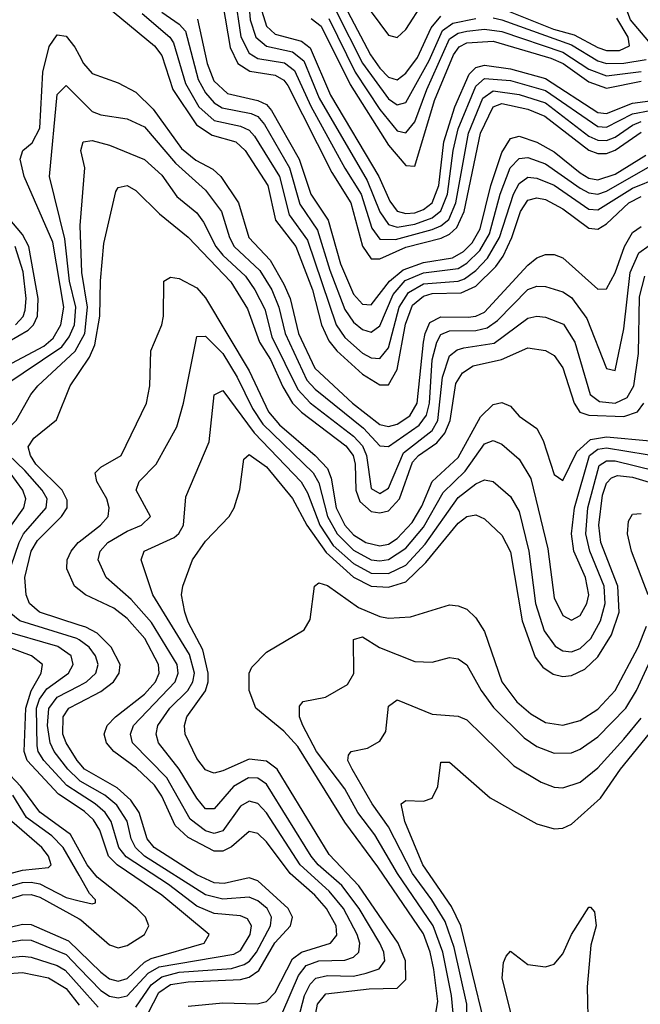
# Model space of a CAD drawing. Header units: inches. Extents: x 990535 to 1117859, y 769386 to 892122.
# Tile 816 of 1056: x 1049864 to 1051288, y 867130 to 869390. Entities that reach past the tile are written whole.
import ezdxf

# ---------------------------------------------------------------- set-up
doc = ezdxf.new("R2010")
doc.units = ezdxf.units.IN
doc.header["$MEASUREMENT"] = 0
doc.layers.add('B0846', color=7, linetype='Continuous')
doc.layers.add('B0856', color=7, linetype='Continuous')

msp = doc.modelspace()

# ---------------------------------------------------------------- linework, layer by layer
at = {"layer": 'B0846', "color": 5}
for points, elevation in [([(1049784.3, 868570), (1049919.3, 868640.7), (1049940.6, 868659.4), (1049958.2, 868690), (1049964.7, 868730), (1049939.4, 868879.4), (1049873.9, 869030), (1049864.8, 869070), (1049871.2, 869090), (1049892.1, 869107.9), (1049910, 869141.2), (1049916.9, 869270), (1049931.1, 869328.9), (1049950, 869355.8), (1049970, 869352.8), (1049990, 869327.3), (1050000, 869308.5)], 2980), ([(1049827.6, 868550), (1049960.4, 868639.6), (1049977.6, 868662.4), (1049989.2, 868690), (1049992.7, 868730), (1049978.4, 868790), (1049967.6, 868887.6), (1049932.5, 869030), (1049950, 869218.8), (1049970, 869238.9), (1050000, 869209.4)], 2960), ([(1049835.9, 868650), (1049882.8, 868677.2), (1049895.7, 868690), (1049904.6, 868710), (1049905.8, 868750), (1049884.9, 868870), (1049870, 868897.3), (1049791.6, 868990)], 3020), ([(1049853.8, 868690), (1049871.4, 868708.6), (1049876.6, 868723.4), (1049878.6, 868750), (1049871.4, 868811.4), (1049853, 868870)], 3040), ([(1050000, 867966.4), (1049994.8, 867970), (1049864.1, 868010), (1049839.8, 868030), (1049834.2, 868050), (1049835.3, 868110), (1049862.8, 868190), (1049872.7, 868210), (1049924.5, 868270), (1049926.4, 868290), (1049915, 868310), (1049875.6, 868355.6), (1049818.6, 868410), (1049814.6, 868430), (1049855.8, 868470), (1049889.1, 868530), (1049905.1, 868550), (1049990.9, 868629.1), (1050000, 868645.9)], 2940), ([(1050000, 868000.7), (1049909.5, 868030), (1049886, 868050), (1049878.6, 868070), (1049875.9, 868110), (1049889.7, 868170.3), (1049904.9, 868195.1), (1049959.6, 868250), (1049972.3, 868270), (1049973, 868287), (1049961.4, 868310), (1049901, 868370), (1049888.4, 868390), (1049882.9, 868410), (1049896.4, 868430), (1049948.3, 868471.7), (1049979.4, 868550), (1050000, 868580.2)], 2920), ([(1049845.1, 868230), (1049873.4, 868270), (1049877.7, 868290), (1049871.1, 868310), (1049842, 868350)], 2960), ([(1050000, 868081.7), (1049989.5, 868090), (1049971.9, 868130), (1049972.6, 868150), (1049981.5, 868170), (1049998, 868190), (1050000, 868191.6)], 2880), ([(1050000, 867613.9), (1049972, 867632), (1049919.2, 867690), (1049906.2, 867710), (1049903.5, 867723.5), (1049902.5, 867810), (1049909.4, 867830.6), (1049926.1, 867853.9), (1049975.4, 867890), (1049986.8, 867910), (1049981.5, 867930), (1049951.2, 867951.2), (1049819.3, 867990)], 2960), ([(1050000, 867580.8), (1049952.4, 867612.4), (1049881.2, 867690), (1049873.8, 867710), (1049877.5, 867810), (1049890.4, 867849.6), (1049913.2, 867890), (1049916.1, 867910), (1049890.5, 867930), (1049782.9, 867970)], 2980), ([(1050000, 867644.6), (1049974.1, 867670), (1049943.2, 867710), (1049933.6, 867730), (1049927.5, 867770), (1049930.6, 867809.4), (1049950, 867835.4), (1050000, 867861.2)], 2940), ([(1050000, 867684.5), (1049995.3, 867690), (1049970.2, 867730), (1049962.8, 867750), (1049963.2, 867790), (1049976.3, 867810), (1050000, 867822.2)], 2920), ([(1050000, 867484), (1049980.1, 867520.1), (1049910, 867571.2), (1049866.7, 867630), (1049828.8, 867670)], 3020), ([(1050000, 867426.1), (1049963.6, 867490), (1049937.1, 867517.1), (1049879, 867559), (1049847.9, 867610)], 3040), ([(1049810, 867421.6), (1049870, 867438.3), (1049930, 867443.9), (1049935.6, 867450), (1049929.6, 867470), (1049914.9, 867490), (1049846, 867550)], 3060), ([(1049183.9, 867116.1), (1049306, 867174), (1049324.7, 867190), (1049329.5, 867210), (1049327.4, 867230), (1049292.9, 867350), (1049294.9, 867370), (1049301.5, 867378.5), (1049330, 867397.8), (1049370, 867407.4), (1049430, 867396.3), (1049552.3, 867332.3), (1049690, 867290.5), (1049710, 867289.1), (1049770, 867304.7), (1049810, 867299.8), (1049870, 867313.7), (1049890, 867312.9), (1049975.4, 867275.4), (1050000, 867251.9)], 2980), ([(1049810, 867391.9), (1049870, 867409.5), (1049890, 867410.7), (1049910, 867406.2), (1049970, 867374.9), (1050000, 867367.8)], 3040), ([(1049810, 867361.8), (1049870, 867381.4), (1049890, 867381.9), (1049910, 867375.6), (1050000, 867326.2)], 3020), ([(1049290, 867119.6), (1049350, 867131.1), (1049369.9, 867150), (1049369.8, 867190), (1049332.7, 867310), (1049331.8, 867330), (1049350, 867348.9), (1049390, 867355.7), (1049450, 867347.1), (1049550, 867302.1), (1049690, 867260.1), (1049710, 867258.2), (1049770, 867272.2), (1049810, 867267.2), (1049870, 867277.8), (1049890, 867277), (1049970, 867244), (1050000, 867213.2)], 2960), ([(1049411.4, 867110), (1049415.7, 867130), (1049413.5, 867150), (1049369.6, 867290), (1049380.7, 867310), (1049410, 867314.6), (1049470, 867302.8), (1049535.5, 867275.5), (1049630, 867251.3), (1049690, 867229.3), (1049710, 867226.9), (1049770, 867239), (1049810, 867234.6), (1049870, 867240.8), (1049890, 867237.9), (1049950, 867219.1), (1049968.2, 867208.2), (1050000, 867172.6)], 2940), ([(1049460.1, 867110), (1049456.1, 867130), (1049418.9, 867230), (1049418.8, 867250), (1049430, 867261.6), (1049470, 867258.1), (1049610, 867228.3), (1049690, 867198.3), (1049710, 867195.5), (1049770, 867206.8), (1049830, 867199.9), (1049870, 867202.9), (1049930, 867190.4), (1049970, 867166.6), (1050000, 867128)], 2920)]:
    msp.add_lwpolyline(points, dxfattribs=dict(at, elevation=elevation))
at = {"layer": 'B0856', "color": 5}
for points, elevation in [([(1051315.8, 869330), (1051265, 869390), (1051239.3, 869459.3), (1051224.6, 869484.6), (1051184.9, 869530), (1051135.2, 869575.2), (1051096.3, 869630), (1051085.8, 869650), (1051076, 869690), (1051046, 869750), (1051039.6, 869830), (1051056.9, 869963.1), (1051070, 869982.3), (1051090, 869988.3), (1051110, 869986.6), (1051170, 869968.1), (1051290, 869970.7)], 3260), ([(1050386.6, 869466.6), (1050392.5, 869390), (1050405.4, 869350), (1050429.8, 869329.8), (1050490, 869316.4), (1050515.8, 869295.8), (1050550.8, 869210), (1050661.2, 869021.2), (1050690, 868949.3), (1050710, 868920.4), (1050730, 868914.1), (1050770, 868921), (1050810, 868935.5), (1050830, 868951.3), (1050845.4, 868990), (1050858.6, 869090), (1050870, 869139.5), (1050910, 869237.8), (1050930, 869255), (1050990, 869250.7), (1051070, 869227.8), (1051190, 869145.4), (1051210, 869143.6), (1051270, 869174.3), (1051310, 869181.9)], 3160), ([(1050040.8, 869440.8), (1050173.2, 869330), (1050190, 869308.1), (1050215.4, 869230), (1050269.2, 869149.2), (1050305.6, 869125.6), (1050359.9, 869110), (1050381.3, 869090), (1050432.8, 869010), (1050450.6, 868930), (1050497.2, 868870), (1050535.8, 868770), (1050556.1, 868690), (1050572.8, 868652.8), (1050591.5, 868630), (1050650, 868576.7), (1050690, 868552.3), (1050710, 868552.3), (1050730, 868586.9), (1050748.8, 868691.2), (1050764.9, 868735.1), (1050790, 868755.9), (1050810, 868761.4), (1050876.6, 868763.4), (1050910, 868778.6), (1050956, 868824), (1050972.9, 868847.1), (1050993.2, 868890), (1051012.5, 868950), (1051030, 868975.8), (1051050, 868981.1), (1051070, 868977.9), (1051110, 868956), (1051170, 868911.9), (1051190, 868909.3), (1051210, 868921.6), (1051261.7, 868970), (1051290, 868984.1)], 3020), ([(1050356.4, 869450), (1050370.9, 869350.9), (1050390, 869313.3), (1050410, 869301.2), (1050471.1, 869291.1), (1050494, 869274), (1050531.6, 869191.6), (1050609.5, 869049.5), (1050647.4, 868990), (1050672, 868912), (1050690, 868886.6), (1050725.8, 868885.8), (1050810, 868908.5), (1050830, 868916.8), (1050848.2, 868931.8), (1050864.1, 868970), (1050893.4, 869130), (1050926.2, 869210), (1050950, 869227), (1051010, 869218.5), (1051070, 869199.1), (1051170, 869123.1), (1051190, 869113.7), (1051210, 869112.8), (1051230, 869120.5), (1051270, 869148.4), (1051290, 869156.8)], 3140), ([(1050330, 869425.4), (1050346.5, 869326.5), (1050364.2, 869290), (1050391.8, 869271.8), (1050450, 869262.8), (1050470, 869251.8), (1050478.9, 869238.9), (1050579.9, 869039.9), (1050623.7, 868970), (1050650.5, 868870.5), (1050670, 868841), (1050690, 868841.6), (1050750, 868868.3), (1050831.1, 868888.9), (1050850, 868897.6), (1050866.9, 868913.1), (1050883.3, 868950), (1050921.2, 869130), (1050949.8, 869190.2), (1050970, 869198.2), (1051030, 869184.7), (1051068.6, 869168.6), (1051170, 869090.8), (1051190, 869083), (1051210, 869083.2), (1051230, 869090.5), (1051290, 869131.8)], 3120), ([(1050650, 869435.6), (1050710, 869354.9), (1050730, 869349.6), (1050750, 869368), (1050790, 869430.4)], 3320), ([(1050970, 869415.9), (1051088.5, 869368.5), (1051135.7, 869355.7), (1051190, 869326.2), (1051210, 869319.9), (1051240.1, 869319.9), (1051263.3, 869330), (1051259.8, 869350), (1051233.7, 869393.7)], 3280), ([(1050144.8, 869404.8), (1050207.9, 869350), (1050216.9, 869336.9), (1050243.9, 869243.9), (1050275.1, 869190), (1050310, 869159.1), (1050370, 869146.2), (1050390, 869136.6), (1050402.7, 869122.7), (1050460, 869030), (1050482.4, 868942.4), (1050524.3, 868884.3), (1050590, 868690), (1050610, 868660.9), (1050650, 868624.9), (1050670, 868613.9), (1050690, 868612.7), (1050710, 868636.8), (1050734.6, 868730), (1050755.6, 868764.4), (1050790, 868783.9), (1050869.7, 868790.3), (1050884.3, 868795.7), (1050910, 868814.5), (1050937.2, 868842.8), (1050964.7, 868890), (1050996.4, 868990), (1051010, 869014.4), (1051030, 869028.5), (1051050, 869026.5), (1051090, 869010.2), (1051170, 868955.1), (1051190, 868953.5), (1051270, 869003.3), (1051330, 869028)], 3040), ([(1050190, 869407.7), (1050230, 869380.4), (1050244.1, 869364.1), (1050273.2, 869253.2), (1050290, 869222.3), (1050310, 869199.6), (1050328.3, 869188.3), (1050395.1, 869175.1), (1050410, 869167.9), (1050425.5, 869150), (1050482.9, 869050), (1050506.8, 868966.8), (1050547.4, 868907.4), (1050575.3, 868815.3), (1050610, 868725.3), (1050630, 868695.9), (1050650, 868679.2), (1050670, 868672.9), (1050690, 868687.3), (1050720.9, 868759.1), (1050748.4, 868791.6), (1050790, 868809.2), (1050870, 868819.3), (1050890, 868831.4), (1050919.3, 868860.7), (1050941.4, 868898.6), (1050966.1, 868990), (1050989.5, 869050.5), (1051010, 869072), (1051030, 869074.3), (1051070, 869059.7), (1051150, 869003.4), (1051170, 868992.5), (1051190, 868990), (1051210, 868996.8), (1051310, 869054)], 3060), ([(1050271.5, 869391.5), (1050293.7, 869290), (1050309.3, 869250), (1050340.7, 869220.7), (1050410, 869205.1), (1050430, 869195.5), (1050441.8, 869181.8), (1050504.7, 869070), (1050532.1, 868990), (1050571.3, 868930), (1050599.7, 868830), (1050630, 868760.3), (1050650, 868737.1), (1050670, 868735.9), (1050711.9, 868790), (1050743.9, 868816.1), (1050790, 868832.8), (1050856.7, 868843.3), (1050882.1, 868857.9), (1050902, 868878), (1050920.4, 868910), (1050944.9, 869010), (1050970, 869085.3), (1050990, 869117.9), (1051010, 869122.9), (1051050, 869109.4), (1051090, 869086.6), (1051150, 869038.4), (1051170, 869026.8), (1051190, 869022.7), (1051230, 869035.6), (1051300.4, 869079.6)], 3080), ([(1050419.4, 869410), (1050430, 869375.2), (1050450, 869357), (1050510, 869340.7), (1050530, 869325.6), (1050576.8, 869216.8), (1050688.1, 869030), (1050713.4, 868973.4), (1050730, 868951.1), (1050750, 868945.2), (1050770, 868947.3), (1050790, 868954.7), (1050810.4, 868970), (1050825.7, 869010), (1050836.6, 869110), (1050862.4, 869190), (1050894.8, 869265.2), (1050910, 869280.3), (1050930, 869286), (1050990, 869277.8), (1051070, 869255), (1051190, 869177.4), (1051210, 869174.6), (1051270, 869199), (1051310, 869204.2)], 3180), ([(1050532.9, 869392.9), (1050555.1, 869375.1), (1050621.8, 869241.8), (1050710, 869102), (1050750, 869055.4), (1050770, 869053.8), (1050815.3, 869204.7), (1050859.3, 869310), (1050871.9, 869328.1), (1050890, 869336.9), (1050950, 869340.8), (1051082.1, 869302.1), (1051111.1, 869290), (1051170, 869247.5), (1051210, 869233.4), (1051290, 869249)], 3220), ([(1050572.8, 869392.8), (1050633.6, 869270), (1050690, 869184), (1050730, 869135.3), (1050750, 869130.4), (1050770, 869155.7), (1050797.7, 869230), (1050850, 869346.2), (1050870, 869359.1), (1050890, 869363.7), (1050930, 869368.5), (1050970, 869363.4), (1051110, 869316.1), (1051170, 869277.1), (1051210, 869261.7), (1051290, 869271.3)], 3240), ([(1050589.8, 869409.8), (1050650.3, 869290.3), (1050710, 869208.6), (1050730, 869194.9), (1050750, 869200.3), (1050803.2, 869296.8), (1050834.2, 869365.8), (1050857.9, 869382.1), (1050910, 869392.7)], 3260), ([(1050615.6, 869410), (1050668.4, 869310), (1050690, 869278.7), (1050710, 869258.2), (1050730, 869252), (1050750, 869267.4), (1050776.7, 869303.3), (1050808.2, 869371.8), (1050830, 869398.3)], 3280), ([(1050950, 869394.8), (1050970, 869389.9), (1051130, 869332.3), (1051190, 869295.5), (1051210, 869289.6), (1051250, 869290.6), (1051301.1, 869298.9)], 3260), ([(1050000, 869308.5), (1050010, 869289.6), (1050030, 869266.8), (1050090, 869245.2), (1050130, 869223.9), (1050170, 869184.6), (1050234.9, 869094.9), (1050267.9, 869067.9), (1050307.1, 869047.1), (1050325.5, 869030), (1050365.6, 868970), (1050389.4, 868890), (1050438.4, 868838.4), (1050470, 868783.2), (1050484, 868750), (1050503.4, 868670), (1050541, 868590), (1050627.5, 868510), (1050690, 868461.4), (1050710, 868456.2), (1050730, 868461.5), (1050759, 868481), (1050776, 868510), (1050790.4, 868650), (1050793.8, 868670), (1050805.1, 868694.9), (1050830, 868708.5), (1050892.5, 868707.5), (1050910.2, 868709.8), (1050930, 868719.1), (1051030, 868827), (1051050, 868843.4), (1051070, 868851.6), (1051090, 868851.6), (1051110, 868843.5), (1051190, 868771.9), (1051210, 868772.5), (1051230, 868809.5), (1051251.6, 868870), (1051270, 868901.9), (1051290, 868915.5)], 2980), ([(1050000, 869209.4), (1050030, 869179.9), (1050050, 869171.9), (1050110, 869162.4), (1050150, 869144.6), (1050221.3, 869061.3), (1050290, 868999.2), (1050326.7, 868950), (1050344.9, 868890), (1050356, 868870), (1050414.8, 868814.8), (1050442.6, 868770), (1050458.6, 868730), (1050472.6, 868670), (1050522.7, 868562.7), (1050541.9, 868541.9), (1050652.4, 868452.4), (1050690, 868412.4), (1050710, 868410.6), (1050780.4, 868459.6), (1050797.4, 868482.6), (1050804.2, 868510), (1050810.4, 868609.6), (1050820.5, 868650), (1050830, 868667.9), (1050850, 868675.8), (1050910, 868677), (1050936.7, 868683.3), (1050960, 868700), (1051030, 868771.2), (1051050, 868778.8), (1051070, 868777.5), (1051110, 868765.2), (1051130, 868752.6), (1051164.7, 868704.7), (1051210, 868589.2), (1051230, 868585.2), (1051250, 868680.3), (1051264.4, 868810), (1051284.7, 868855.3), (1051308.3, 868871.7)], 2960), ([(1050000, 868645.9), (1050013, 868670), (1050019, 868730), (1050006.2, 868810), (1050002.4, 868917.6), (1050013.1, 869050), (1050004.1, 869090), (1050009.1, 869110), (1050030, 869112.9), (1050070, 869102.6), (1050150, 869069.7), (1050190, 869033.3), (1050224.6, 868984.6), (1050270, 868947), (1050285.8, 868925.7), (1050314.1, 868870), (1050330, 868849.6), (1050381.6, 868801.6), (1050403.4, 868770), (1050425.9, 868725.9), (1050442.5, 868662.5), (1050501.7, 868541.7), (1050530, 868511), (1050630, 868434.5), (1050650, 868412.4), (1050659.5, 868390), (1050670, 868313.8), (1050690, 868302.7), (1050710, 868314.6), (1050744.2, 868395.8), (1050810, 868447.1), (1050823.5, 868470), (1050834.1, 868570), (1050850, 868618.4), (1050867.7, 868632.3), (1050882.8, 868637.2), (1050952.4, 868647.6), (1051030, 868705.4), (1051050, 868709.7), (1051070, 868707.6), (1051111.2, 868691.2), (1051137.3, 868650), (1051172.8, 868530), (1051194.1, 868514.1), (1051230, 868509.9), (1051257.3, 868522.7), (1051272.7, 868550), (1051283.9, 868623.9), (1051285.6, 868754.4), (1051298.3, 868801.7)], 2940), ([(1050000, 868580.2), (1050024.2, 868615.8), (1050036.3, 868643.7), (1050047.3, 868710), (1050048.9, 868791.1), (1050056.7, 868876.7), (1050084.4, 868995.6), (1050090, 869005.3), (1050110, 869009.6), (1050130, 868998.4), (1050184.3, 868944.3), (1050250, 868891.2), (1050348.4, 868788.4), (1050386.5, 868726.5), (1050413.6, 868650), (1050439.2, 868610), (1050467.2, 868547.2), (1050489.5, 868510), (1050510, 868489.1), (1050611.7, 868411.7), (1050628.6, 868390), (1050633.5, 868370), (1050634.8, 868310), (1050644.1, 868284.1), (1050670, 868261.5), (1050690, 868258.1), (1050710, 868263.2), (1050735, 868290), (1050765.3, 868374.7), (1050779, 868390), (1050821, 868419), (1050839, 868441), (1050851.7, 868470), (1050864.6, 868555.4), (1050880, 868580), (1050904, 868596), (1050969.6, 868610.4), (1051030, 868637.2), (1051070, 868630.9), (1051090, 868619.8), (1051110, 868591.4), (1051135.6, 868510), (1051149, 868489), (1051170, 868482.6), (1051250, 868479.7), (1051281.4, 868490), (1051296.1, 868510)], 2920), ([(1050000, 868191.6), (1050048.9, 868230), (1050066.9, 868250), (1050069.4, 868270), (1050063.4, 868290), (1050041, 868330), (1050036.9, 868350), (1050050, 868362.7), (1050096.7, 868390), (1050154.4, 868510), (1050162.5, 868550), (1050164.9, 868630), (1050189.9, 868690), (1050193.9, 868710), (1050194.5, 868790), (1050210, 868799), (1050230, 868795.9), (1050270, 868774.7), (1050290, 868752.1), (1050390, 868584.3), (1050434.7, 868490), (1050459.9, 868459.9), (1050542, 868390), (1050570, 868359.8), (1050578.2, 868338.2), (1050589.8, 868270), (1050610, 868229.6), (1050630, 868208), (1050658.2, 868190), (1050690, 868182.4), (1050710, 868186.6), (1050730, 868199), (1050764, 868236), (1050786.8, 868273.2), (1050809.8, 868330.2), (1050870, 868385.3), (1050921.2, 868478.8), (1050950, 868506.9), (1050970, 868511.5), (1050990, 868503.4), (1051010, 868480.4), (1051050, 868451.6), (1051064.5, 868424.5), (1051090, 868346.5), (1051110, 868332.3), (1051142.1, 868397.9), (1051173.7, 868426.3), (1051210, 868432.6), (1051310, 868423.6)], 2880), ([(1050467.3, 867112.7), (1050503.5, 867196.5), (1050521, 867219), (1050550, 867230), (1050610, 867231.1), (1050630, 867238.5), (1050642.1, 867250), (1050644.1, 867270), (1050638.3, 867290), (1050606.7, 867350), (1050574.1, 867390), (1050507, 867450), (1050430, 867569.6), (1050410, 867590.6), (1050390, 867596), (1050370, 867585.1), (1050330, 867528.1), (1050310, 867522.2), (1050290, 867528.2), (1050254.9, 867554.9), (1050201.2, 867650), (1050122.6, 867730), (1050117.7, 867750), (1050124.7, 867770), (1050220.1, 867870), (1050227.2, 867890), (1050225, 867910), (1050166.2, 868006.2), (1050119.4, 868059.4), (1050062.5, 868110), (1050043.8, 868150), (1050048.4, 868170), (1050066.1, 868190), (1050110, 868216.2), (1050143.2, 868230), (1050163.7, 868250), (1050131, 868310), (1050137.5, 868330), (1050176.6, 868370), (1050224.5, 868455.5), (1050239.7, 868510), (1050270, 868663.2), (1050290, 868663.8), (1050330, 868623.7), (1050363.1, 868570), (1050397.6, 868497.6), (1050421.7, 868461.7), (1050537.1, 868350), (1050550, 868327), (1050570.3, 868250), (1050592.3, 868210), (1050630, 868172.7), (1050670, 868150.7), (1050690, 868148), (1050710, 868151.3), (1050750, 868177.4), (1050790, 868225.6), (1050835.2, 868304.8), (1050886.2, 868353.8), (1050930, 868416.4), (1050950, 868424.6), (1050970, 868415.6), (1051010, 868381.8), (1051036.9, 868336.9), (1051075.9, 868175.9), (1051090, 868063.2), (1051110, 868022.2), (1051130, 868012.1), (1051150, 868022.4), (1051165.2, 868050), (1051169.7, 868070), (1051162.3, 868110), (1051135.4, 868170), (1051129.6, 868210), (1051137, 868270), (1051170.8, 868390), (1051190, 868404.6), (1051210, 868407.8), (1051350, 868384.6)], 2860), ([(1050494.8, 867065.3), (1050517, 867150), (1050530, 867176.2), (1050543.2, 867190), (1050570, 867196.1), (1050630, 867194.7), (1050658.8, 867201.2), (1050688.4, 867211.6), (1050701.9, 867230), (1050699.1, 867250), (1050689.7, 867270), (1050642.6, 867350), (1050602.6, 867402.6), (1050548.7, 867450), (1050532.9, 867470), (1050430, 867635.6), (1050410, 867648.9), (1050389, 867650), (1050354.4, 867630), (1050310, 867578.7), (1050290, 867578.7), (1050270, 867603), (1050229.8, 867669.8), (1050182.5, 867730), (1050176.6, 867750), (1050180.4, 867770), (1050208, 867810), (1050249.6, 867850.4), (1050261.3, 867870), (1050264.7, 867890), (1050253.3, 867933.3), (1050169.4, 868070), (1050142.1, 868150), (1050149.3, 868170), (1050218.3, 868201.7), (1050229.2, 868210.8), (1050239.6, 868230), (1050244.9, 868295.1), (1050298.4, 868421.6), (1050310, 868528.9), (1050330, 868539.3), (1050401.7, 868441.7), (1050509.4, 868329.3), (1050524.4, 868304.4), (1050552.1, 868230), (1050583.3, 868183.3), (1050630, 868141.8), (1050670, 868119.4), (1050710, 868118.6), (1050750, 868138.2), (1050793.9, 868186.1), (1050870, 868293.3), (1050910, 868324.5), (1050930, 868334.1), (1050950, 868330.1), (1050990, 868295.9), (1051010, 868261.4), (1051032.3, 868170), (1051047.6, 868050), (1051067.2, 867987.2), (1051092.3, 867952.3), (1051110, 867941.4), (1051130, 867939.5), (1051150, 867946.9), (1051174.3, 867970), (1051196.7, 868010), (1051206.8, 868050), (1051204.5, 868090), (1051171.6, 868170), (1051163.1, 868210), (1051167, 868270), (1051193.2, 868366.8), (1051210, 868377.6), (1051230, 868377.6), (1051370, 868342.8)], 2840), ([(1050528.4, 867031.6), (1050547.3, 867130), (1050566.1, 867153.9), (1050665.6, 867165.6), (1050730, 867167.1), (1050750, 867186.7), (1050749, 867230), (1050732.1, 867270), (1050641.7, 867401.7), (1050573.8, 867473.8), (1050454.4, 867670), (1050430, 867688.1), (1050390, 867692.5), (1050330, 867666.1), (1050310, 867660.5), (1050302.9, 867662.9), (1050290, 867668.4), (1050270, 867693.9), (1050243.6, 867750), (1050241.7, 867770), (1050247.6, 867790), (1050290.1, 867849.9), (1050296.5, 867870), (1050296.5, 867890), (1050284, 867944), (1050250, 868007.4), (1050242.5, 868030), (1050235.1, 868070), (1050238.1, 868090), (1050259.9, 868150), (1050290, 868192.9), (1050344.5, 868250), (1050356.1, 868270), (1050368.5, 868311.5), (1050378.3, 868381.7), (1050390, 868392.5), (1050430, 868363.7), (1050490, 868290.8), (1050522.8, 868230), (1050566.9, 868166.9), (1050630, 868110.7), (1050670, 868090.2), (1050710, 868087.4), (1050750, 868100.1), (1050796, 868144), (1050870, 868234.5), (1050890, 868250.1), (1050910, 868253.6), (1050930, 868244.4), (1050970, 868207.3), (1050990, 868168.6), (1051016.4, 868010), (1051046.8, 867926.8), (1051064.2, 867904.2), (1051087.9, 867887.9), (1051110, 867882.8), (1051130, 867884.7), (1051160.6, 867899.4), (1051190, 867928), (1051221.7, 867978.3), (1051239.4, 868030), (1051236.3, 868090), (1051196.9, 868190), (1051192.2, 868230), (1051201.2, 868298.8), (1051210, 868326), (1051221.4, 868338.6), (1051235.7, 868344.3), (1051270, 868340.3), (1051390, 868304.1)], 2820), ([(1051305.7, 868070), (1051267.9, 868170), (1051258.1, 868210), (1051261, 868239), (1051270, 868254.8), (1051290, 868256.6)], 2780), ([(1050250, 867125.4), (1050330, 867133.2), (1050408.7, 867131.3), (1050430, 867136.3), (1050450, 867156.8), (1050490, 867234.5), (1050510, 867249.9), (1050576.6, 867270), (1050591.2, 867288.8), (1050589.7, 867310), (1050567.9, 867350), (1050540.7, 867380.7), (1050484.2, 867430), (1050430, 867503.2), (1050410, 867522.4), (1050390, 867526.5), (1050350, 867491.7), (1050330, 867481.9), (1050310, 867481.8), (1050250, 867513), (1050220.5, 867540.5), (1050190, 867607.8), (1050173.3, 867633.3), (1050132.1, 867672.1), (1050079.9, 867710), (1050063.1, 867730), (1050057.7, 867750), (1050064.2, 867770), (1050083.3, 867790), (1050150, 867842.2), (1050175.6, 867870), (1050183.7, 867890), (1050182.6, 867910), (1050150.6, 867970), (1050110, 868015.3), (1050079.6, 868039.6), (1050014.9, 868070), (1050000, 868081.7)], 2880), ([(1050818.3, 867110), (1050823.2, 867136.8), (1050814, 867210), (1050805.7, 867250), (1050790, 867291.5), (1050685.8, 867445.8), (1050610, 867548.1), (1050502.2, 867722.2), (1050470, 867757.2), (1050405.6, 867810), (1050390.3, 867850), (1050389.9, 867890), (1050396, 867904), (1050430, 867938.5), (1050516.4, 867990), (1050530, 868013), (1050539.9, 868090), (1050550, 868097.4), (1050570, 868091.5), (1050640.9, 868040.9), (1050690, 868020.3), (1050710, 868016.6), (1050760.5, 868019.5), (1050850, 868046.9), (1050870, 868045.1), (1050890, 868037), (1050910, 868017), (1050930, 867985.7), (1050970.2, 867870.2), (1051004.3, 867824.3), (1051036.6, 867796.6), (1051070, 867776.7), (1051110, 867771), (1051150, 867781.4), (1051190, 867807.2), (1051229.8, 867850.2), (1051282.8, 867950), (1051301.6, 867998.4)], 2780), ([(1050000, 867822.2), (1050050, 867848), (1050078.9, 867870), (1050092.1, 867890), (1050093.9, 867910), (1050074, 867950), (1050041.7, 867981.7), (1050015.6, 867995.6), (1050000, 868000.7)], 2920), ([(1050858.7, 867110), (1050854.8, 867150), (1050834.4, 867250), (1050812.7, 867310), (1050730.5, 867430), (1050678.9, 867518.9), (1050639.6, 867570), (1050610, 867624.9), (1050544.6, 867710), (1050513.1, 867770), (1050505.9, 867790), (1050505.5, 867814.5), (1050514.5, 867825.5), (1050565.3, 867834.7), (1050616.2, 867863.8), (1050630.3, 867889.7), (1050630, 867967.7), (1050650, 867973.4), (1050689.4, 867949.4), (1050770, 867917.2), (1050810, 867915.3), (1050850, 867926.1), (1050870, 867922.7), (1050890, 867909.4), (1050922.6, 867850), (1050951, 867811), (1051021.4, 867741.4), (1051050, 867721.8), (1051090, 867706.4), (1051130, 867707.5), (1051150, 867716), (1051190, 867744), (1051254.8, 867810), (1051278.9, 867850), (1051334.4, 867970)], 2760), ([(1050000, 867861.2), (1050017.1, 867870), (1050038.6, 867890), (1050043.8, 867910), (1050037.9, 867930), (1050023.5, 867950), (1050000, 867966.4)], 2940), ([(1050890.3, 867070), (1050889.7, 867130), (1050860.5, 867260.5), (1050840.1, 867320.1), (1050809.6, 867370), (1050764.7, 867430), (1050710, 867537.6), (1050672.7, 867590), (1050626.7, 867670), (1050616.7, 867690), (1050618, 867702), (1050624.2, 867710), (1050662.1, 867717.9), (1050690, 867733.8), (1050704.1, 867755.9), (1050710, 867814.3), (1050730, 867828.8), (1050810, 867796.1), (1050870, 867791.2), (1050890, 867783.4), (1050997.8, 867677.8), (1051060.2, 867640.2), (1051090, 867628.8), (1051110, 867626.8), (1051150, 867639.9), (1051190, 867672.9), (1051250, 867738.8), (1051290, 867787.1)], 2740), ([(1050929.6, 867090), (1050875.9, 867310), (1050854.7, 867354.7), (1050788.9, 867450), (1050747.8, 867550), (1050738.7, 867590), (1050750, 867597.8), (1050790, 867596.3), (1050810, 867603.2), (1050823.2, 867630), (1050830, 867686), (1050850, 867686.2), (1050943.5, 867603.6), (1051050, 867544.1), (1051090, 867532.5), (1051110, 867534.2), (1051130, 867543.8), (1051196.7, 867603.3), (1051242.5, 867670), (1051308.6, 867751.4)], 2720), ([(1050158.6, 867110), (1050183.2, 867156.8), (1050210, 867175.5), (1050250, 867181.9), (1050370, 867187.1), (1050390, 867192.1), (1050412.2, 867207.8), (1050448.9, 867271.1), (1050484.9, 867310), (1050489.4, 867330), (1050479.5, 867350), (1050410, 867413.3), (1050390, 867420.1), (1050332.8, 867407.2), (1050310, 867409.1), (1050270, 867427.3), (1050172.1, 867490), (1050156.6, 867510), (1050137.7, 867570), (1050118.6, 867598.6), (1050087.1, 867627.1), (1050012.2, 867670), (1050000, 867684.5)], 2920), ([(1050130, 867123.4), (1050165.6, 867174.4), (1050190, 867193.3), (1050230, 867203.8), (1050350, 867212.2), (1050378.9, 867221.1), (1050391.1, 867228.9), (1050406.9, 867250), (1050439.2, 867310), (1050441.5, 867330), (1050437.8, 867337.8), (1050431.2, 867350), (1050410, 867367.8), (1050390, 867376.3), (1050330, 867371.6), (1050290, 867381.3), (1050150.1, 867470.1), (1050129.6, 867490), (1050119.5, 867510), (1050110.2, 867550.2), (1050087, 867587), (1050059, 867610), (1050002.3, 867642.3), (1050000, 867644.6)], 2940), ([(1050000, 867213.2), (1050050, 867161.8), (1050070, 867148.7), (1050090, 867144.8), (1050110.4, 867149.6), (1050158.8, 867201.2), (1050184, 867216), (1050355.1, 867244.9), (1050370, 867253.4), (1050392.5, 867290), (1050395.3, 867310), (1050386.1, 867326.1), (1050370, 867332.8), (1050310, 867338.6), (1050270, 867355.2), (1050205, 867405), (1050108.4, 867468.4), (1050091.4, 867490), (1050074, 867550), (1050059.6, 867570), (1050037, 867590), (1050000, 867613.9)], 2960), ([(1050000, 867251.9), (1050050, 867203.8), (1050070, 867188.7), (1050090, 867182.8), (1050110, 867189.1), (1050150, 867226.4), (1050165.2, 867234.8), (1050287, 867270), (1050298.3, 867290), (1050190, 867380.9), (1050087.1, 867450), (1050067.7, 867470), (1050047.4, 867530), (1050033.1, 867553.1), (1050012.5, 867572.5), (1050000, 867580.8)], 2980), ([(1050000, 867326.2), (1050004, 867324), (1050070, 867266.4), (1050090, 867259.5), (1050110, 867264.9), (1050150.3, 867290), (1050160.2, 867310), (1050152.3, 867330), (1050132.3, 867350), (1050041.5, 867421.5), (1050018.8, 867450), (1050000, 867484)], 3020), ([(1050000, 867367.8), (1050030, 867360.7), (1050037.4, 867362.6), (1050037.3, 867370), (1050024, 867384), (1050000, 867426.1)], 3040), ([(1050995.9, 867090), (1050970.8, 867190), (1050973.9, 867226.1), (1050979.6, 867240.4), (1050990, 867251.6), (1051030, 867221.2), (1051070, 867215.9), (1051090, 867222), (1051110, 867246), (1051130, 867290.2), (1051170, 867353.1), (1051173.3, 867353.3), (1051182.3, 867342.3), (1051186.8, 867310), (1051174.5, 867265.5), (1051165.9, 867170), (1051167.9, 867067.9)], 2680), ([(1050000, 867172.6), (1050043.7, 867123.7)], 2940)]:
    msp.add_lwpolyline(points, dxfattribs=dict(at, elevation=elevation))

doc.saveas('drawing.dxf')
